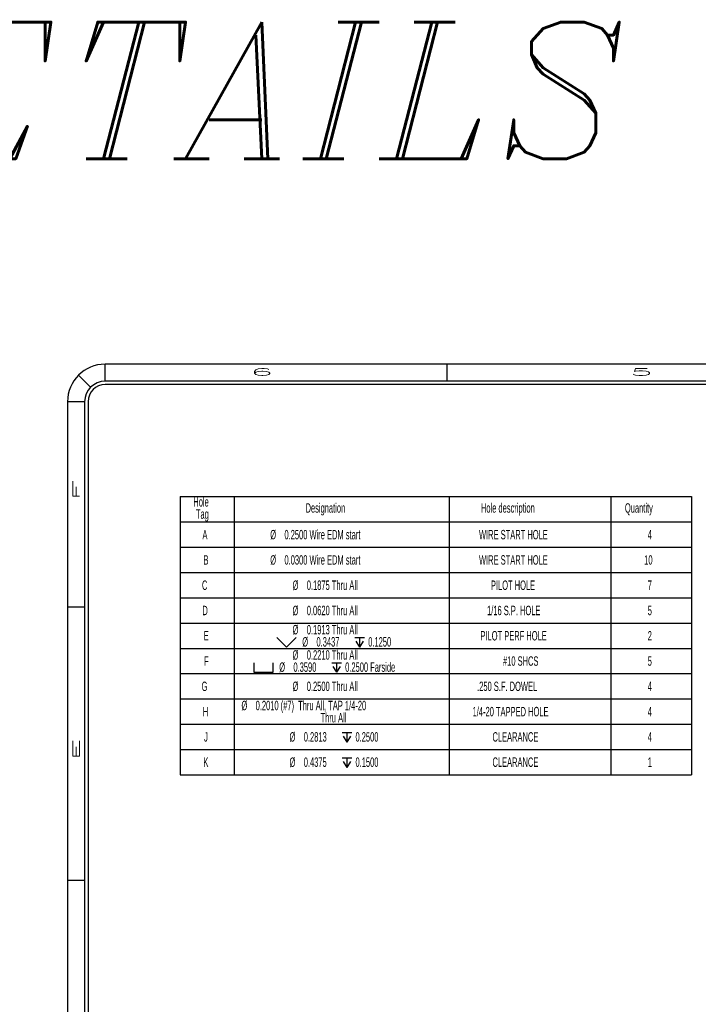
# Model space of a CAD drawing. Header units: inches. Extents: x 1802 to 2468, y -253 to -72.
# Tile 496 of 570: x 2317 to 2327, y -144 to -130. Entities that reach past the tile are written whole.
import ezdxf

# ---------------------------------------------------------------- set-up
doc = ezdxf.new("R2010")
doc.units = ezdxf.units.IN
doc.header["$LTSCALE"] = 0.5
doc.header["$MEASUREMENT"] = 0
doc.layers.add('SID-M-D', color=42, linetype='Continuous')
doc.layers.add('SID-M-S', color=105, linetype='Continuous')
doc.styles.add('I', font='ITALIC.SHX')
doc.styles.add('R', font='ROMAND.SHX')
doc.styles.add('SLDTEXTSTYLE0', font='TXT', dxfattribs={"width": 0.595745})

# ---------------------------------------------------------------- blocks, each defined once
blk = doc.blocks.new('*U9')
at = {"layer": 'SID-M-S'}
for p, q in [((0, 22.55), (-34, 22.55)), ((-34, 22.3), (-34, 22.55)), ((-29, 22.55), (-29, 22.3)), ((-34.212, 22.212), (-34.389, 22.389)), ((0, 22.3), (-34, 22.3)), ((0, 22.25), (-34, 22.25)), ((-34.3, 22), (-34.55, 22)), ((-34.55, 22), (-34.55, 0)), ((-34.3, 22), (-34.3, 0)), ((-34.25, 22), (-34.25, 0)), ((-34.55, 19), (-34.3, 19)), ((-34.55, 15), (-34.3, 15))]:
    blk.add_line(p, q, dxfattribs=at)
for radius in [0.55, 0.3, 0.25]:
    blk.add_arc((-34, 22), radius, 90, 180, dxfattribs=at)
at = {"layer": 'SID-M-D', "style": 'R', "width": 4}
for s, p in [('6', (-31.882, 22.386)), ('5', (-26.327, 22.386))]:
    blk.add_text(s, height=0.1, dxfattribs=at).set_placement(p)
for s, p in [('F', (-34.374, 20.547)), ('E', (-34.374, 16.743))]:
    blk.add_text(s, height=0.1, rotation=90, dxfattribs=at).set_placement(p)
blk = doc.blocks.new('SW_SYMBOL_HOLE_SINK')
at = {"layer": 'SID-M-D', "color": 0}
for p, q in [((0, 34.4), (31.5, 3)), ((31.5, 3), (63, 34.4))]:
    blk.add_line(p, q, dxfattribs=at)
blk = doc.blocks.new('SW_SYMBOL_HOLE_DEPTH')
at = {"layer": 'SID-M-D', "color": 0}
for p, q in [((0, 34.4), (31.5, 34.4)), ((15.7, 34.4), (15.7, 3)), ((3.9, 21.9), (15.7, 3)), ((27.6, 21.9), (15.7, 3))]:
    blk.add_line(p, q, dxfattribs=at)
blk = doc.blocks.new('SW_SYMBOL_HOLE_SPOT')
at = {"layer": 'SID-M-D', "color": 0}
for p, q in [((0, 34.4), (0, 3)), ((63, 3), (63, 34.4)), ((0, 3), (63, 3))]:
    blk.add_line(p, q, dxfattribs=at)

msp = doc.modelspace()

# ---------------------------------------------------------------- linework, layer by layer
at = {"layer": 'SID-M-D', "color": 0}
for p, q in [((2319.09927, -136.48637), (2319.09927, -136.85637)), ((2319.09927, -136.48637), (2319.88667, -136.48637)), ((2319.88667, -136.48637), (2319.88667, -136.85637)), ((2319.88667, -136.48637), (2323.03628, -136.48637)), ((2323.03628, -136.48637), (2323.03628, -136.85637)), ((2323.03628, -136.48637), (2325.39848, -136.48637)), ((2325.39848, -136.48637), (2325.39848, -136.85637)), ((2325.39848, -136.48637), (2326.57959, -136.48637)), ((2326.57959, -136.48637), (2326.57959, -136.85637)), ((2319.09927, -136.85637), (2319.88667, -136.85637)), ((2319.09927, -136.85637), (2319.09927, -137.22637)), ((2319.88667, -136.85637), (2323.03628, -136.85637)), ((2319.88667, -136.85637), (2319.88667, -137.22637)), ((2323.03628, -136.85637), (2325.39848, -136.85637)), ((2323.03628, -136.85637), (2323.03628, -137.22637)), ((2325.39848, -136.85637), (2326.57959, -136.85637)), ((2325.39848, -136.85637), (2325.39848, -137.22637)), ((2326.57959, -136.85637), (2326.57959, -137.22637)), ((2319.09927, -137.22637), (2319.09927, -137.59637)), ((2319.09927, -137.22637), (2319.88667, -137.22637)), ((2319.88667, -137.22637), (2319.88667, -137.59637)), ((2319.88667, -137.22637), (2323.03628, -137.22637)), ((2323.03628, -137.22637), (2323.03628, -137.59637)), ((2323.03628, -137.22637), (2325.39848, -137.22637)), ((2325.39848, -137.22637), (2325.39848, -137.59637)), ((2325.39848, -137.22637), (2326.57959, -137.22637)), ((2326.57959, -137.22637), (2326.57959, -137.59637)), ((2319.09927, -137.59637), (2319.09927, -137.96637)), ((2319.09927, -137.59637), (2319.88667, -137.59637)), ((2319.88667, -137.59637), (2319.88667, -137.96637)), ((2319.88667, -137.59637), (2323.03628, -137.59637)), ((2323.03628, -137.59637), (2323.03628, -137.96637)), ((2323.03628, -137.59637), (2325.39848, -137.59637)), ((2325.39848, -137.59637), (2325.39848, -137.96637)), ((2325.39848, -137.59637), (2326.57959, -137.59637)), ((2326.57959, -137.59637), (2326.57959, -137.96637)), ((2319.09927, -137.96637), (2319.09927, -138.33637)), ((2319.09927, -137.96637), (2319.88667, -137.96637)), ((2319.88667, -137.96637), (2319.88667, -138.33637)), ((2319.88667, -137.96637), (2323.03628, -137.96637)), ((2323.03628, -137.96637), (2323.03628, -138.33637)), ((2323.03628, -137.96637), (2325.39848, -137.96637)), ((2325.39848, -137.96637), (2325.39848, -138.33637)), ((2325.39848, -137.96637), (2326.57959, -137.96637)), ((2326.57959, -137.96637), (2326.57959, -138.33637)), ((2319.09927, -138.33637), (2319.09927, -138.70637)), ((2319.09927, -138.33637), (2319.88667, -138.33637)), ((2319.88667, -138.33637), (2319.88667, -138.70637)), ((2319.88667, -138.33637), (2323.03628, -138.33637)), ((2323.03628, -138.33637), (2323.03628, -138.70637)), ((2323.03628, -138.33637), (2325.39848, -138.33637)), ((2325.39848, -138.33637), (2325.39848, -138.70637)), ((2325.39848, -138.33637), (2326.57959, -138.33637)), ((2326.57959, -138.33637), (2326.57959, -138.70637)), ((2319.09927, -138.70637), (2319.09927, -139.07637)), ((2319.09927, -138.70637), (2319.88667, -138.70637)), ((2319.88667, -138.70637), (2319.88667, -139.07637)), ((2319.88667, -138.70637), (2323.03628, -138.70637)), ((2323.03628, -138.70637), (2323.03628, -139.07637)), ((2323.03628, -138.70637), (2325.39848, -138.70637)), ((2325.39848, -138.70637), (2325.39848, -139.07637)), ((2325.39848, -138.70637), (2326.57959, -138.70637)), ((2326.57959, -138.70637), (2326.57959, -139.07637)), ((2319.09927, -139.07637), (2319.09927, -139.44637)), ((2319.09927, -139.07637), (2319.88667, -139.07637)), ((2319.88667, -139.07637), (2319.88667, -139.44637)), ((2319.88667, -139.07637), (2323.03628, -139.07637)), ((2323.03628, -139.07637), (2323.03628, -139.44637)), ((2323.03628, -139.07637), (2325.39848, -139.07637)), ((2325.39848, -139.07637), (2325.39848, -139.44637)), ((2325.39848, -139.07637), (2326.57959, -139.07637)), ((2326.57959, -139.07637), (2326.57959, -139.44637)), ((2319.09927, -139.44637), (2319.09927, -139.81637)), ((2319.09927, -139.44637), (2319.88667, -139.44637)), ((2319.88667, -139.44637), (2319.88667, -139.81637)), ((2319.88667, -139.44637), (2323.03628, -139.44637)), ((2323.03628, -139.44637), (2323.03628, -139.81637)), ((2323.03628, -139.44637), (2325.39848, -139.44637)), ((2325.39848, -139.44637), (2325.39848, -139.81637)), ((2325.39848, -139.44637), (2326.57959, -139.44637)), ((2326.57959, -139.44637), (2326.57959, -139.81637)), ((2319.09927, -139.81637), (2319.09927, -140.18637)), ((2319.09927, -139.81637), (2319.88667, -139.81637)), ((2319.88667, -139.81637), (2319.88667, -140.18637)), ((2319.88667, -139.81637), (2323.03628, -139.81637)), ((2323.03628, -139.81637), (2323.03628, -140.18637)), ((2323.03628, -139.81637), (2325.39848, -139.81637)), ((2325.39848, -139.81637), (2325.39848, -140.18637)), ((2325.39848, -139.81637), (2326.57959, -139.81637)), ((2326.57959, -139.81637), (2326.57959, -140.18637)), ((2319.09927, -140.18637), (2319.09927, -140.55637)), ((2319.09927, -140.18637), (2319.88667, -140.18637)), ((2319.88667, -140.18637), (2319.88667, -140.55637)), ((2319.88667, -140.18637), (2323.03628, -140.18637)), ((2323.03628, -140.18637), (2323.03628, -140.55637)), ((2323.03628, -140.18637), (2325.39848, -140.18637)), ((2325.39848, -140.18637), (2325.39848, -140.55637)), ((2325.39848, -140.18637), (2326.57959, -140.18637)), ((2326.57959, -140.18637), (2326.57959, -140.55637)), ((2319.09927, -140.55637), (2319.88667, -140.55637)), ((2319.88667, -140.55637), (2323.03628, -140.55637)), ((2323.03628, -140.55637), (2325.39848, -140.55637)), ((2325.39848, -140.55637), (2326.57959, -140.55637))]:
    msp.add_line(p, q, dxfattribs=at)

# ---------------------------------------------------------------- block references
at = {"layer": 'SID-M-D'}
msp.add_blockref('*U9', (2352.00183, -157.09685), dxfattribs=at)
at = {"layer": 'SID-M-D', "color": 0, "xscale": 0.004470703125, "yscale": 0.004470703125, "zscale": 0.004470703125}
for name, p in [('SW_SYMBOL_HOLE_SINK', (2320.51321, -138.70086)), ('SW_SYMBOL_HOLE_DEPTH', (2321.65288, -138.70086)), ('SW_SYMBOL_HOLE_SPOT', (2320.17609, -139.07086)), ('SW_SYMBOL_HOLE_DEPTH', (2321.31576, -139.07086)), ('SW_SYMBOL_HOLE_DEPTH', (2321.46694, -140.09177)), ('SW_SYMBOL_HOLE_DEPTH', (2321.46694, -140.46177))]:
    msp.add_blockref(name, p, dxfattribs=at)

# ---------------------------------------------------------------- texts
at = {"color": 6, "style": 'I'}
msp.add_text('STRIPPER DETAILS', height=2, dxfattribs=at).set_placement((2297.1509, -131.54108))
at = {"layer": 'SID-M-D', "color": 0, "attachment_point": 1, "style": 'SLDTEXTSTYLE0'}
for s, insert, char_height in [('Hole', (2319.29192, -136.49375), 0.137795), ('Designation', (2320.93316, -136.58283), 0.1377953), ('Hole description', (2323.49874, -136.58283), 0.1377953), ('Quantity', (2325.60455, -136.58283), 0.137795), ('Tag', (2319.32924, -136.67192), 0.137795), ('A', (2319.42503, -136.97325), 0.1378), ('%%c', (2320.41692, -136.97325), 0.137795), ('0.2500 Wire EDM start', (2320.62474, -136.97325), 0.1377953), ('WIRE START HOLE', (2323.47042, -136.97325), 0.1377953), ('4', (2325.93813, -136.97325), 0.1378), ('B', (2319.44025, -137.34325), 0.1378), ('%%c', (2320.41692, -137.34325), 0.137795), ('0.0300 Wire EDM start', (2320.62474, -137.34325), 0.1377953), ('WIRE START HOLE', (2323.47042, -137.34325), 0.1377953), ('10', (2325.88722, -137.34325), 0.137795), ('C', (2319.41833, -137.71325), 0.1378), ('%%c', (2320.74333, -137.71325), 0.137795), ('0.1875 Thru All', (2320.95114, -137.71325), 0.1377953), ('PILOT HOLE', (2323.64486, -137.71325), 0.137795), ('7', (2325.93813, -137.71325), 0.1378), ('D', (2319.42465, -138.08325), 0.1378), ('%%c', (2320.74333, -138.08325), 0.137795), ('0.0620 Thru All', (2320.95114, -138.08325), 0.1377953), ('1/16 S.P. HOLE', (2323.58831, -138.08325), 0.1377953), ('5', (2325.93813, -138.08325), 0.1378), ('E', (2319.44369, -138.45325), 0.1378), ('%%c', (2320.74333, -138.36416), 0.137795), ('0.1913 Thru All', (2320.95114, -138.36416), 0.1377953), ('PILOT PERF HOLE', (2323.49185, -138.45325), 0.1377953), ('2', (2325.93813, -138.45325), 0.1378), ('%%c', (2320.88508, -138.54234), 0.137795), ('0.3437', (2321.0929, -138.54234), 0.137795), ('0.1250', (2321.84976, -138.54234), 0.137795), ('%%c', (2320.74333, -138.73416), 0.137795), ('0.2210 Thru All', (2320.95114, -138.73416), 0.1377953), ('F', (2319.44847, -138.82325), 0.1378), ('%%c', (2320.54796, -138.91234), 0.137795), ('0.3590', (2320.75578, -138.91234), 0.137795), ('0.2500 Farside', (2321.51264, -138.91234), 0.1377953), ('#10 SHCS', (2323.82131, -138.82325), 0.137795), ('5', (2325.93813, -138.82325), 0.1378), ('G', (2319.41288, -139.19325), 0.1378), ('%%c', (2320.74333, -139.19325), 0.137795), ('0.2500 Thru All', (2320.95114, -139.19325), 0.1377953), ('.250 S.F. DOWEL', (2323.44276, -139.19325), 0.1377953), ('4', (2325.93813, -139.19325), 0.1378), ('%%c', (2319.9955, -139.47416), 0.137795), ('0.2010 (#7)  Thru All, TAP 1/4-20', (2320.20331, -139.47416), 0.1377953), ('H', (2319.4302, -139.56325), 0.1378), ('1/4-20 TAPPED HOLE', (2323.37692, -139.56325), 0.1377953), ('4', (2325.93813, -139.56325), 0.1378), ('Thru All', (2321.15268, -139.65234), 0.137795), ('J', (2319.44867, -139.93325), 0.1378), ('%%c', (2320.69915, -139.93325), 0.137795), ('0.2813', (2320.90696, -139.93325), 0.137795), ('0.2500', (2321.66382, -139.93325), 0.137795), ('CLEARANCE', (2323.66754, -139.93325), 0.137795), ('4', (2325.93813, -139.93325), 0.1378), ('K', (2319.43871, -140.30325), 0.1378), ('%%c', (2320.69915, -140.30325), 0.137795), ('0.4375', (2320.90696, -140.30325), 0.137795), ('0.1500', (2321.66382, -140.30325), 0.137795), ('CLEARANCE', (2323.66754, -140.30325), 0.137795), ('1', (2325.93813, -140.30325), 0.1378)]:
    msp.add_mtext(s, dxfattribs=dict(at, insert=insert, char_height=char_height))

doc.saveas('drawing.dxf')
